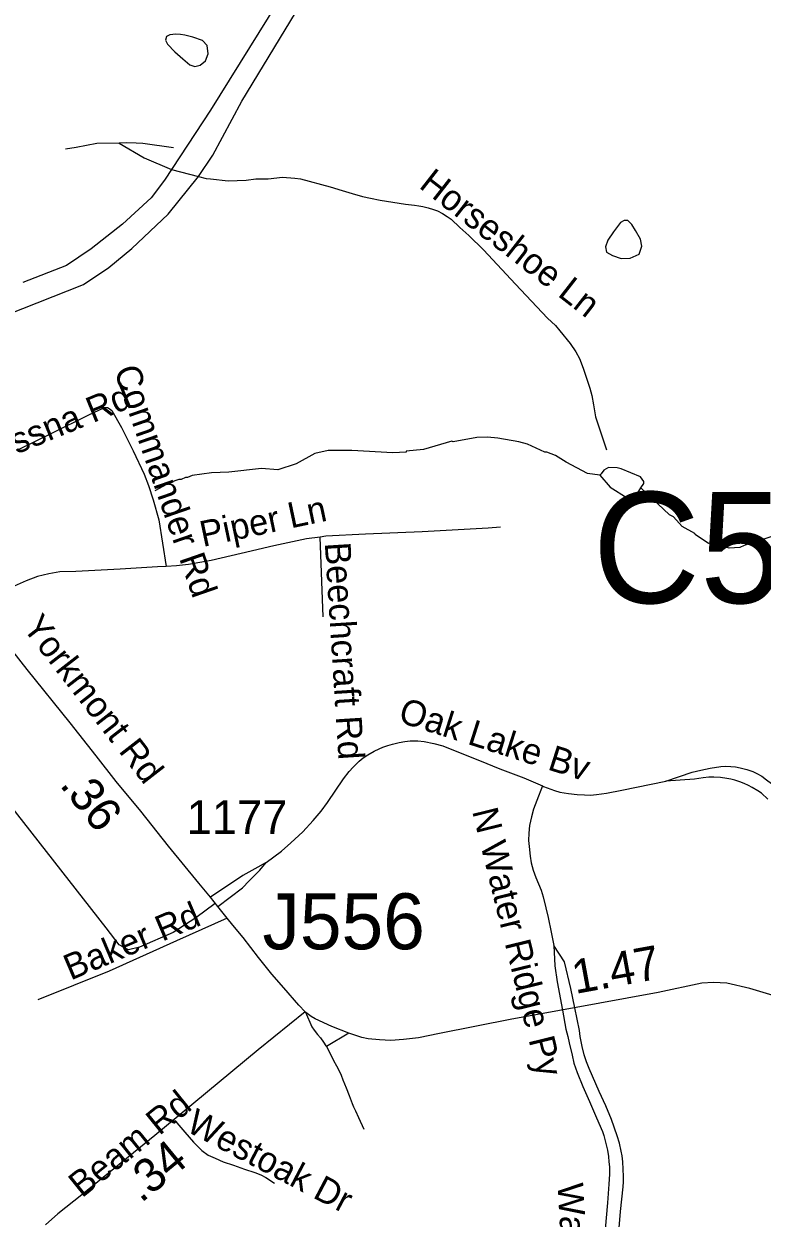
# Model space of a CAD drawing. Extents: x 1383679 to 1536984, y 460658 to 651027.
# Drawn here: x 1422618 to 1425343, y 528858 to 533267 of the extents above; entities that cross this region are included whole.
import ezdxf

# ---------------------------------------------------------------- set-up
doc = ezdxf.new("R2010")
doc.units = 0
for name, color, linetype in [('Exist Hydrographic Misc Water Feature', 7, 'Continuous'), ('Exist Road Non-System Structure Non-Sys Other Number Label', 7, 'Continuous'), ('Exist Road Non-System Type 51', 7, 'Continuous'), ('Exist Road Non-System Type 51 Label', 7, 'Continuous'), ('Exist Road Primary NC UnDivided 4 Lane Attributed', 7, 'Continuous'), ('Exist Road Secondary Mileage Hundredths English Label', 7, 'Continuous'), ('Exist Road Secondary Structure Culvert Number Label', 7, 'Continuous'), ('Exist Road Secondary Type 51 Attributed', 7, 'Continuous'), ('Exist Road Secondary Type 51 Label', 7, 'Continuous'), ('Exist Road Secondary Type 51 Number Label', 7, 'Continuous')]:
    doc.layers.add(name, color=color, linetype=linetype)

msp = doc.modelspace()

# ---------------------------------------------------------------- linework, layer by layer
at = {"layer": 'Exist Hydrographic Misc Water Feature'}
for points in [[(1423196.9, 533227.6), (1423179.2, 533229.2), (1423157.2, 533227.1), (1423144.8, 533221.3), (1423141, 533207.8), (1423148.7, 533192.2), (1423175, 533164.2), (1423204.4, 533137.8), (1423231.3, 533116), (1423249, 533110.1), (1423269.4, 533114.9), (1423288.3, 533131.2), (1423298.9, 533157), (1423295.3, 533187.4), (1423277.7, 533205.5), (1423242.4, 533218.2), (1423212, 533225.6), (1423196.9, 533227.6)], [(1424834, 532541.4), (1424820.4, 532534.2), (1424794.5, 532499.7), (1424774.3, 532468.3), (1424765.3, 532444), (1424769.2, 532424.6), (1424791.6, 532412.2), (1424823.3, 532401.5), (1424856.2, 532402.3), (1424889.6, 532416.8), (1424899.2, 532446.1), (1424895, 532472), (1424876.1, 532504), (1424862.1, 532526.2), (1424847.4, 532541.5), (1424834, 532541.4)], [(1424744.3, 531601.2), (1424699.3, 531606.8), (1424620.2, 531648.5), (1424580.7, 531673.4), (1424549, 531686.1), (1424541, 531686.3), (1424477.7, 531715.7), (1424445.8, 531724.4), (1424368.1, 531738.1), (1424330.1, 531741), (1424290.1, 531739.9), (1424202.7, 531724.4), (1424197.8, 531726), (1424093.2, 531696.4), (1424029, 531689.8), (1424028.9, 531685.8), (1423980.8, 531682.9), (1423829, 531692.3), (1423741, 531692.3), (1423692.7, 531681.4), (1423623.9, 531642.9), (1423555.3, 531620.5), (1423495.5, 531625.8), (1423375.2, 531612.5), (1423311.1, 531610), (1423238.8, 531599.6), (1423222.7, 531592), (1423214.7, 531592.1), (1423198.5, 531584.5), (1423190.5, 531584.7), (1423158.2, 531573.4), (1423101.5, 531542.7)], [(1424895.6, 531554.6), (1424906.5, 531570.2), (1424906.7, 531578.1), (1424895.1, 531594.4), (1424823.7, 531624), (1424807.8, 531628.3), (1424775.8, 531629.1), (1424759.6, 531619.4), (1424749.3, 531605.7), (1424744.3, 531601.2)], [(1424744.3, 531601.2), (1424782.3, 531556.9), (1424845.4, 531517.6), (1424861.3, 531511.2), (1424869.3, 531511), (1424895.6, 531554.6)], [(1425406.6, 531383), (1425277.7, 531341.9), (1425261.6, 531334.2), (1425221.5, 531331.2), (1425153.9, 531350.7), (1425145.8, 531348.8), (1425096.5, 531382), (1425094.7, 531386), (1425048.8, 531411), (1425015.9, 531447.7), (1425002.1, 531454), (1424895.6, 531554.6)]]:
    msp.add_lwpolyline(points, dxfattribs=at)
at = {"layer": 'Exist Road Non-System Type 51'}
for p, q in [((1423722.9, 531077.5), (1423711.7, 531372.4)), ((1423817.3, 529540.1), (1423734.9, 529491.2))]:
    msp.add_line(p, q, dxfattribs=at)
for points in [[(1422970.5, 532826.4), (1422887.3, 532825.9), (1422811.4, 532811.2), (1422772, 532805.3)], [(1423170.3, 532810.1), (1423057.5, 532825.1), (1423033, 532826.8), (1422998.8, 532828.1), (1422970.5, 532826.4)], [(1422970.5, 532826.4), (1423061.8, 532772.3), (1423163.3, 532729.9)], [(1423163.3, 532729.9), (1423262.3, 532703.9)], [(1423262.3, 532703.9), (1423291, 532696.4), (1423307.6, 532694.6), (1423372.9, 532687.5), (1423438.2, 532690.5), (1423474.6, 532694.9), (1423519.4, 532695.6), (1423573.2, 532700.8), (1423618.8, 532697.8), (1423639.4, 532695.4), (1423748.4, 532665.4), (1423793.4, 532651.7), (1423830.5, 532640.7), (1423867.9, 532629.7), (1423897.8, 532623.5), (1423933.9, 532616), (1423980.3, 532609.1), (1424026.6, 532602.2), (1424060.3, 532597.8), (1424076.4, 532595.7), (1424090.5, 532592.6), (1424110.8, 532588.5), (1424130.7, 532582.3), (1424145.2, 532576.5), (1424163.4, 532567.6), (1424180.5, 532556.2), (1424195.3, 532545.7), (1424227.6, 532515.9), (1424260.4, 532485.5), (1424314.7, 532432.6), (1424432.7, 532305.9), (1424551.7, 532180.2), (1424581, 532153.1), (1424597.2, 532133.7), (1424634.5, 532087.5), (1424656.1, 532056.8), (1424669.3, 532031.9), (1424683.3, 531996.1), (1424700.1, 531944), (1424707.6, 531922), (1424714.6, 531895.4), (1424721.1, 531861.2), (1424728.4, 531816.9), (1424769.1, 531695.1)], [(1422596, 531694.3), (1422719.5, 531754.8), (1422857.6, 531823.4), (1422913.9, 531849.7), (1422917.2, 531851), (1422922.1, 531851.4), (1422927.1, 531850.5), (1422933.3, 531847.5), (1422938.4, 531843.9), (1422942.7, 531840.1), (1422979.1, 531777.5), (1423021.9, 531691), (1423062.2, 531604.7), (1423078, 531562.4), (1423095.8, 531509.6), (1423116.2, 531435.5), (1423142.9, 531263.8)], [(1424377.7, 531408.7), (1424332.5, 531405), (1424087.9, 531392.3), (1423879, 531383), (1423733.2, 531375.4), (1423711.7, 531372.4)], [(1423711.7, 531372.4), (1423661.6, 531365.5), (1423540.4, 531340.7), (1423419.8, 531312.3), (1423309.6, 531286.3), (1423226.4, 531271.4), (1423181, 531266), (1423142.9, 531263.8)], [(1423142.9, 531263.8), (1423111, 531262), (1422974.2, 531253.7), (1422809.8, 531245.7), (1422750.4, 531243.5), (1422710.4, 531237.1), (1422668, 531226.4), (1422626.8, 531211), (1422582.1, 531191.1), (1422531.9, 531164.5), (1422468.5, 531126.8), (1422448.1, 531114.6)], [(1423324.9, 530020), (1423253, 529967.1), (1423169, 529912.8), (1423045.5, 529858.4), (1423004.4, 529848.5), (1422970.2, 529867.3), (1422921.6, 529929.8), (1422396.2, 530601), (1422363.9, 530614.9), (1422296.8, 530621.8), (1422060.6, 530624.2), (1421801.2, 530627.7)], [(1423513.1, 530170.6), (1423569.2, 530213.1), (1423604.2, 530243.1), (1423648.4, 530284.3), (1423686.2, 530326.3), (1423716, 530360.8), (1423739.6, 530391.9), (1423798.3, 530480), (1423818.7, 530507.2), (1423833.7, 530523), (1423855.8, 530545.1), (1423870.9, 530557.3), (1423888.5, 530568.2), (1423911.2, 530581.9), (1423929.9, 530591.1), (1423943.7, 530597.1), (1423961.4, 530602.9), (1423978.5, 530608.4), (1424003.6, 530613.7), (1424024.7, 530617.4), (1424044.5, 530620.1), (1424072.9, 530620.3), (1424096.3, 530617.8), (1424131, 530610.6), (1424164.7, 530601.8), (1424186.2, 530593.2), (1424300.3, 530547.8), (1424375.8, 530516.1), (1424463.5, 530483.1), (1424532.6, 530453.6)], [(1424988.3, 530471.1), (1425085.3, 530504.3), (1425117.7, 530512.4), (1425151.9, 530519.2), (1425190.7, 530525.7), (1425207.3, 530526.6), (1425227.4, 530525.8), (1425245.2, 530524.3), (1425262.6, 530520.8), (1425286.7, 530514.5), (1425309.4, 530506.6), (1425324.5, 530499.6), (1425341.9, 530489.3), (1425359.7, 530476.7), (1425377.5, 530462.3), (1425391.9, 530448.5), (1425407.8, 530430.8), (1425418.5, 530415.7), (1425432.6, 530393.6), (1425437.4, 530384.1), (1425446.7, 530359.9), (1425456, 530327.5), (1425481.3, 530252.4)], [(1424532.6, 530453.6), (1424536.4, 530451.9), (1424577.3, 530436.6), (1424596.2, 530431.1), (1424629, 530425.5), (1424660.4, 530422.4), (1424687.6, 530420.1), (1424710.1, 530419.7), (1424731.5, 530421.5), (1424769, 530426.9), (1424825.5, 530437.7), (1424988.3, 530471.1)], [(1425364.4, 530405), (1425341.1, 530426.4), (1425327.2, 530435.6), (1425307.1, 530448.4), (1425293.8, 530455.7), (1425277.6, 530462.4), (1425260.8, 530469.2), (1425243.1, 530474.9), (1425227.7, 530478.6), (1425212.7, 530481.5), (1425190.1, 530485.2), (1425165.4, 530486.2), (1425146.6, 530485.8), (1425126.1, 530483.4), (1425094, 530478.4), (1424988.3, 530471.1)], [(1424532.6, 530453.6), (1424511.2, 530399.8), (1424499.6, 530367.6), (1424492, 530339), (1424485.2, 530307.8), (1424482.3, 530279.1), (1424481.4, 530252.2), (1424482.9, 530229.7), (1424486.7, 530193.8), (1424491.3, 530170), (1424498.2, 530142.7), (1424508.7, 530115.6), (1424528, 530068.4), (1424535.4, 530043.6), (1424544.9, 530003.2), (1424553.9, 529967.2), (1424564.3, 529913.5), (1424574.4, 529864.2)], [(1423513.1, 530170.6), (1423470.7, 530147.9), (1423425.9, 530122.8), (1423306.5, 530042.7)], [(1423334, 530008.7), (1423425.1, 530077.3), (1423449.5, 530102.7), (1423489, 530142.7), (1423513.1, 530170.6)], [(1423368.6, 529965.9), (1423182, 529881.2), (1422932.9, 529769.8), (1422670.2, 529664.1)], [(1424651.6, 529634.3), (1424636.9, 529705.6), (1424613.7, 529804.6), (1424574.4, 529864.2)], [(1424574.4, 529864.2), (1424578.4, 529789.2), (1424587.4, 529729.9), (1424606.2, 529626)], [(1424810.4, 528762), (1424821.1, 528882.1), (1424830.1, 528972.9), (1424831.9, 528991.9), (1424832.2, 529011.5), (1424831.1, 529039), (1424829.1, 529066), (1424826.4, 529087.4), (1424823.1, 529105.1), (1424816.4, 529134.2), (1424808.6, 529161.5), (1424787.4, 529222.3), (1424766.8, 529272.3), (1424742.5, 529325), (1424705.5, 529409.8), (1424695.4, 529434.6), (1424687.1, 529461), (1424679, 529490.9), (1424671.5, 529528.5), (1424668.9, 529550.1), (1424651.6, 529634.3)], [(1423657.8, 529618.2), (1423681.4, 529564.6), (1423689.4, 529552.1), (1423702, 529536.3), (1423713, 529523.3), (1423724.7, 529507.2), (1423733.2, 529494.2), (1423734.9, 529491.2)], [(1424606.2, 529626), (1424619, 529555.3), (1424626.4, 529527.9), (1424631.6, 529504.8), (1424641.8, 529459.6), (1424648.3, 529429.4), (1424660.2, 529395.9), (1424681.9, 529343.3), (1424705.9, 529287.9), (1424732.2, 529227.5), (1424754.1, 529177.2), (1424759.1, 529163.2), (1424765.3, 529137.8), (1424772.4, 529108.2), (1424776.2, 529085.7), (1424777.9, 529066), (1424779.6, 529046.9), (1424780.2, 529019.9), (1424779.2, 529001.9), (1424778, 528983.6), (1424772.6, 528914.4), (1424763.9, 528816.6)], [(1423734.9, 529491.2), (1423747.6, 529468.1), (1423761.6, 529439.8), (1423772.4, 529419.8), (1423780.4, 529404.3), (1423789, 529386.2), (1423796.2, 529368.6), (1423807.8, 529339.3), (1423819.3, 529310.4), (1423830.6, 529280.8), (1423835.1, 529269), (1423842.3, 529254), (1423853.1, 529229), (1423872.8, 529186.1)], [(1423175.9, 529218.3), (1423212.1, 529175.2), (1423244.1, 529138.8), (1423274.6, 529107.9), (1423298.2, 529089.8), (1423323.9, 529078.6), (1423353.8, 529066.1), (1423391.5, 529053.5), (1423433, 529038.8), (1423471.2, 529026.8), (1423492.8, 529017.3), (1423511.1, 529007.8), (1423543.1, 528987.2)]]:
    msp.add_lwpolyline(points, dxfattribs=at)
at = {"layer": 'Exist Road Primary NC UnDivided 4 Lane Attributed'}
for points in [[(1422555.7, 532193.5), (1422838, 532305.4), (1422932.1, 532367.3), (1423017.1, 532438), (1423150.6, 532564.6), (1423262.3, 532703.9), (1423315.3, 532783.2), (1423423, 532982), (1423881.8, 533739.4), (1424023.5, 533959.9), (1424115.4, 534118), (1424176, 534223), (1424280.9, 534402.1), (1424358.2, 534524), (1424484.5, 534679.7), (1424570.1, 534775.3), (1424606.6, 534812.9), (1424745.7, 534941.2), (1424838.2, 535013.5), (1425033.2, 535138.6), (1425076.3, 535187.9)], [(1425076.3, 535187.9), (1425022.5, 535185.8), (1424769.4, 535033.2), (1424722, 534997.5), (1424620.7, 534912.4), (1424523.6, 534819.7), (1424413.1, 534697.5), (1424392.8, 534671.4), (1424368.1, 534638.5), (1424259.2, 534474.4), (1424152.1, 534301.7), (1423886.6, 533873.6), (1423698.4, 533579.1), (1423306.9, 532948.9), (1423137, 532689.7), (1423088.4, 532625), (1422982.2, 532527.8), (1422866.8, 532436.5), (1422775.8, 532374.6), (1422614.9, 532312.8)]]:
    msp.add_lwpolyline(points, dxfattribs=at)
at = {"layer": 'Exist Road Secondary Type 51 Attributed'}
for points in [[(1423656.3, 529619.3), (1423633, 529643.9), (1423578.2, 529707.5), (1423534.1, 529758.1), (1423484.2, 529820.5), (1423427.7, 529893.9), (1423389.8, 529939.5), (1423368.6, 529965.9), (1423334, 530008.7), (1423306.5, 530042.7), (1423264.5, 530094.7), (1423152, 530231.7), (1423049.8, 530360.8), (1422959, 530470.4), (1422884.8, 530564.6), (1422789, 530686.3), (1422630.5, 530883.5), (1422448.1, 531114.6)], [(1425396.5, 529675.5), (1425298.2, 529705.7), (1425213.1, 529724.8), (1425164, 529727.9), (1425120.6, 529725.6), (1424960.2, 529690.6), (1424629.4, 529630.2), (1424419.9, 529592.1), (1424152.2, 529539), (1424074.5, 529523.9), (1424019.9, 529517), (1423972.7, 529514.2), (1423931, 529516.5), (1423888.7, 529520.2), (1423866.1, 529524.9), (1423835.7, 529534.2), (1423817.3, 529540.1), (1423754.7, 529565), (1423693.7, 529593.2), (1423679.2, 529602.4), (1423659.2, 529617.2), (1423656.3, 529619.3)], [(1423656.3, 529619.3), (1423482.9, 529479.5), (1423101, 529162.6), (1422832, 528943.4), (1422743, 528873.9), (1422697.5, 528832.7)]]:
    msp.add_lwpolyline(points, dxfattribs=at)

# ---------------------------------------------------------------- texts
at = {"layer": 'Exist Road Non-System Structure Non-Sys Other Number Label'}
msp.add_text('J556', height=206.69, dxfattribs=at).set_placement((1423499, 529850.4))
at = {"layer": 'Exist Road Non-System Type 51 Label'}
for s, rotation, p in [('Horseshoe Ln', 322.0228, (1424073, 532664.9)), ('Commander Rd', 289.1387, (1422949.7, 531988.5)), ('Cessna Rd', 22.2863, (1422441.2, 531616.2)), ('Piper Ln', 11.9382, (1423279, 531335.7)), ('Beechcraft Rd', 273.6518, (1423728.8, 531351)), ('Yorkmont Rd', 307.849, (1422610.1, 531039.2)), ('Oak Lake Bv', 342.3222, (1423996.2, 530691.1)), ('N Water Ridge Py', 283.8908, (1424272.5, 530360.6)), ('Baker Rd', 23.0096, (1422790.7, 529734.5)), ('Westoak Dr', 332.3071, (1423212.1, 529181.5)), ('Water Ridge Py', 273.4602, (1424587.7, 528984.6))]:
    msp.add_text(s, height=95, rotation=rotation, dxfattribs=at).set_placement(p)
at = {"layer": 'Exist Road Secondary Mileage Hundredths English Label'}
for s, rotation, p in [('.36', 308.3409, (1422747.4, 530456.7)), ('1.47', 10.3447, (1424653.8, 529685.3)), ('.34', 39.4589, (1423050.6, 528911.3))]:
    msp.add_text(s, height=125, rotation=rotation, dxfattribs=at).set_placement(p)
at = {"layer": 'Exist Road Secondary Structure Culvert Number Label'}
msp.add_text('C537', height=410.1, dxfattribs=at).set_placement((1424717.9, 531128.7))
at = {"layer": 'Exist Road Secondary Type 51 Label'}
msp.add_text('Beam Rd', height=95, rotation=38.9046, dxfattribs=at).set_placement((1422832.4, 528930))
at = {"layer": 'Exist Road Secondary Type 51 Number Label'}
msp.add_text('1177', height=125, dxfattribs=at).set_placement((1423219.1, 530275.9))

doc.saveas('drawing.dxf')
